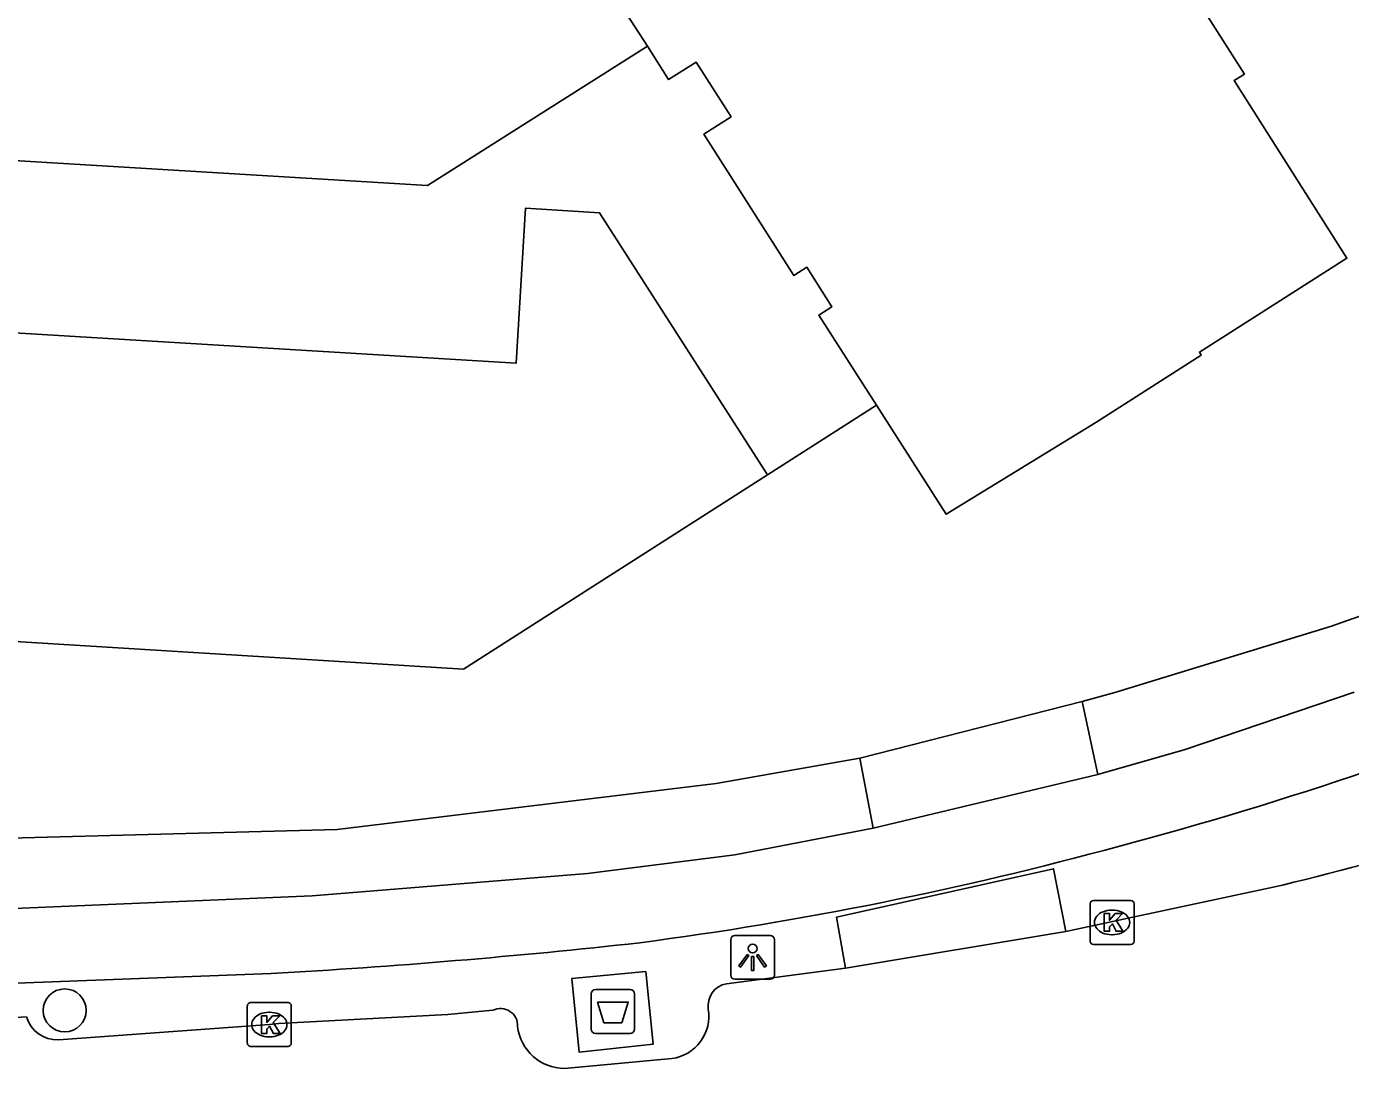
# Model space of a CAD drawing. Extents: x 157321 to 158827, y 386650 to 388532.
# Drawn here: x 158386.27 to 158416.41, y 387806.9 to 387830.62 of the extents above; entities that cross this region are included whole.
import ezdxf

# ---------------------------------------------------------------- set-up
doc = ezdxf.new("R2010")
doc.units = 0
for name, color, linetype in [('IMGEO_Afval_apart_plaats', 7, 'Continuous'), ('IMGEO_Berm_gesloten', 7, 'Continuous'), ('IMGEO_Boom', 7, 'Continuous'), ('IMGEO_Fietspad_open', 7, 'Continuous'), ('IMGEO_Kolk', 7, 'Continuous'), ('IMGEO_Lichtpunt', 7, 'Continuous'), ('IMGEO_Pand', 7, 'Continuous'), ('IMGEO_Pand_overbouw', 7, 'Continuous'), ('IMGEO_Rijbaan_lokaal_open', 7, 'Continuous'), ('IMGEO_Voetpad_open', 7, 'Continuous')]:
    doc.layers.add(name, color=color, linetype=linetype)

msp = doc.modelspace()

# ---------------------------------------------------------------- linework, layer by layer
at = {"layer": 'IMGEO_Afval_apart_plaats'}
for p, q in [((158399.122, 387807.798), (158399.122, 387808.598)), ((158399.122, 387808.598), (158399.122, 387807.798)), ((158399.222, 387808.698), (158400.012, 387808.698)), ((158400.012, 387808.698), (158399.222, 387808.698)), ((158400.112, 387808.598), (158400.112, 387807.798)), ((158400.112, 387807.798), (158400.112, 387808.598)), ((158400.012, 387807.698), (158399.222, 387807.698)), ((158399.222, 387807.698), (158400.012, 387807.698))]:
    msp.add_line(p, q, dxfattribs=at)
msp.add_lwpolyline([(158399.265, 387808.412), (158399.969, 387808.412), (158399.82, 387807.942), (158399.414, 387807.942), (158399.265, 387808.412)], dxfattribs=at)
for centre, start, end in [((158399.222, 387808.598), 90, 180), ((158399.222, 387808.598), 90, 180), ((158400.012, 387808.598), 0, 90), ((158400.012, 387808.598), 360, 90), ((158399.222, 387807.798), 180, 270), ((158399.222, 387807.798), 180, 270), ((158400.012, 387807.798), 270, 0), ((158400.012, 387807.798), 270, 0)]:
    msp.add_arc(centre, 0.1, start, end, dxfattribs=at)
at = {"layer": 'IMGEO_Berm_gesloten'}
for points in [[(158409.93, 387810.017), (158409.648, 387811.447), (158404.709, 387810.341), (158404.918, 387809.187)], [(158400.367, 387809.107), (158398.685, 387808.948), (158398.848, 387807.273), (158400.537, 387807.454), (158400.367, 387809.107)]]:
    msp.add_lwpolyline(points, dxfattribs=at)
at = {"layer": 'IMGEO_Boom'}
msp.add_circle((158387.135, 387808.222), 0.489, dxfattribs=at)
at = {"layer": 'IMGEO_Fietspad_open'}
for points in [[(158410.659, 387813.593), (158412.648, 387814.159), (158416.495, 387815.468)], [(158410.659, 387813.593), (158405.546, 387812.367)], [(158378.045, 387810.479), (158385.26, 387810.509), (158392.773, 387810.828), (158399.042, 387811.34), (158402.395, 387811.765), (158405.546, 387812.367)], [(158380.443, 387808.69), (158386.245, 387808.851), (158391.833, 387809.06)]]:
    msp.add_lwpolyline(points, dxfattribs=at)
for centre, radius, start, end in [((158388.999, 387895.382), 86.312, 284.85872, 292.73832), ((158389.565, 387890.914), 81.85, 277.48566, 285.27766), ((158382.776, 387968.144), 159.342, 273.25849, 276.288)]:
    msp.add_arc(centre, radius, start, end, dxfattribs=at)
at = {"layer": 'IMGEO_Kolk'}
for p, q in [((158410.485, 387809.799), (158410.485, 387810.651)), ((158410.56, 387810.725), (158411.412, 387810.725)), ((158411.486, 387810.651), (158411.486, 387809.799)), ((158410.973, 387810.505), (158410.998, 387810.505)), ((158411.412, 387809.725), (158410.56, 387809.725)), ((158410.996, 387809.945), (158410.971, 387809.945)), ((158391.294, 387807.473), (158391.294, 387808.325)), ((158391.369, 387808.399), (158392.221, 387808.399)), ((158392.295, 387808.325), (158392.295, 387807.473)), ((158391.782, 387808.179), (158391.807, 387808.179)), ((158391.805, 387807.619), (158391.78, 387807.619)), ((158392.221, 387807.399), (158391.369, 387807.399))]:
    msp.add_line(p, q, dxfattribs=at)
for points in [[(158410.485, 387809.799), (158410.485, 387810.651)], [(158410.56, 387810.725), (158411.412, 387810.725)], [(158411.486, 387810.651), (158411.486, 387809.799)], [(158410.806, 387810.425), (158410.929, 387810.425), (158410.929, 387810.274), (158411.059, 387810.425), (158411.223, 387810.425), (158411.077, 387810.274), (158411.23, 387810.025), (158411.078, 387810.025), (158410.993, 387810.189), (158410.929, 387810.122), (158410.929, 387810.025), (158410.806, 387810.025), (158410.806, 387810.425)], [(158411.412, 387809.725), (158410.56, 387809.725)], [(158391.294, 387807.473), (158391.294, 387808.325)], [(158391.369, 387808.399), (158392.221, 387808.399)], [(158392.295, 387808.325), (158392.295, 387807.473)], [(158391.615, 387808.099), (158391.738, 387808.099), (158391.738, 387807.948), (158391.868, 387808.099), (158392.032, 387808.099), (158391.886, 387807.948), (158392.039, 387807.699), (158391.887, 387807.699), (158391.802, 387807.863), (158391.738, 387807.796), (158391.738, 387807.699), (158391.615, 387807.699), (158391.615, 387808.099)], [(158392.221, 387807.399), (158391.369, 387807.399)]]:
    msp.add_lwpolyline(points, dxfattribs=at)
for centre, start, end in [((158410.562, 387810.649), 91.552, 178.448), ((158410.562, 387810.649), 91.552, 178.448), ((158411.41, 387810.649), 1.552, 88.448), ((158411.41, 387810.649), 1.552, 88.448), ((158410.562, 387809.801), 181.552, 268.448), ((158410.562, 387809.801), 181.552, 268.448), ((158411.41, 387809.801), 271.552, 358.448), ((158411.41, 387809.801), 271.552, 358.448), ((158391.371, 387808.323), 91.552, 178.448), ((158391.371, 387808.323), 91.552, 178.448), ((158392.219, 387808.323), 1.552, 88.448), ((158392.219, 387808.323), 1.552, 88.448), ((158391.371, 387807.475), 181.552, 268.448), ((158391.371, 387807.475), 181.552, 268.448), ((158392.219, 387807.475), 271.552, 358.448), ((158392.219, 387807.475), 271.552, 358.448)]:
    msp.add_arc(centre, 0.0765, start, end, dxfattribs=at)
for centre, major_axis, ratio, start_param, end_param in [((158410.972, 387810.225), (-0.387, 0.002), 0.722429, 4.712389, 7.853982), ((158410.997, 387810.225), (-0.39, 0.002), 0.717154, 1.570796, 4.712389), ((158391.781, 387807.899), (-0.387, 0.002), 0.722429, 4.712389, 7.853982), ((158391.806, 387807.899), (-0.39, 0.002), 0.717154, 1.570796, 4.712389)]:
    msp.add_ellipse(centre, major_axis=major_axis, ratio=ratio, start_param=start_param, end_param=end_param, dxfattribs=at)
at = {"layer": 'IMGEO_Lichtpunt'}
for p, q in [((158402.302, 387809.833), (158402.302, 387809.026)), ((158402.302, 387809.833), (158402.302, 387809.026)), ((158403.204, 387809.928), (158402.396, 387809.928)), ((158403.204, 387809.928), (158402.396, 387809.928)), ((158403.298, 387809.026), (158403.298, 387809.833)), ((158403.298, 387809.026), (158403.298, 387809.833)), ((158402.396, 387808.932), (158403.204, 387808.932)), ((158402.396, 387808.932), (158403.204, 387808.932))]:
    msp.add_line(p, q, dxfattribs=at)
for points in [[(158402.676, 387809.497), (158402.715, 387809.469), (158402.527, 387809.207), (158402.489, 387809.234), (158402.676, 387809.497)], [(158402.778, 387809.449), (158402.825, 387809.449), (158402.825, 387809.127), (158402.778, 387809.127), (158402.778, 387809.449)], [(158402.888, 387809.469), (158402.926, 387809.496), (158403.113, 387809.234), (158403.074, 387809.206), (158402.888, 387809.469)]]:
    msp.add_lwpolyline(points, dxfattribs=at)
msp.add_circle((158402.801, 387809.631), 0.0994, dxfattribs=at)
for centre, start, end in [((158402.396, 387809.833), 90, 180), ((158402.396, 387809.833), 90, 180), ((158403.204, 387809.833), 0, 90), ((158403.204, 387809.833), 0, 90), ((158402.396, 387809.026), 180, 270), ((158402.396, 387809.026), 180, 270), ((158403.204, 387809.026), 270, 0), ((158403.204, 387809.026), 270, 360)]:
    msp.add_arc(centre, 0.0946, start, end, dxfattribs=at)
at = {"layer": 'IMGEO_Pand'}
for points in [[(158400.404, 387830.172), (158399.648, 387831.351), (158397.999, 387833.955), (158407.137, 387839.783), (158409.718, 387835.736), (158409.954, 387835.886), (158414, 387829.539), (158413.764, 387829.389), (158416.334, 387825.347), (158412.972, 387823.209), (158413.015, 387823.142), (158410.614, 387821.605), (158407.209, 387819.518), (158405.618, 387822.002), (158404.309, 387824.053), (158404.605, 387824.241), (158404.035, 387825.139), (158403.74, 387824.951), (158401.686, 387828.169), (158402.31, 387828.567), (158401.512, 387829.81), (158400.887, 387829.413), (158400.404, 387830.172)], [(158369.383, 387824.654), (158372.05, 387824.493), (158397.414, 387822.956), (158397.626, 387826.485), (158399.31, 387826.378), (158403.136, 387820.418), (158396.214, 387815.994), (158382.44, 387816.841), (158382.342, 387815.343), (158371.527, 387815.988), (158371.63, 387817.705), (158369.218, 387817.849), (158368.905, 387817.868)]]:
    msp.add_lwpolyline(points, dxfattribs=at)
at = {"layer": 'IMGEO_Pand_overbouw'}
msp.add_lwpolyline([(158405.618, 387822.002), (158404.309, 387824.053), (158404.605, 387824.241), (158404.035, 387825.139), (158403.74, 387824.951), (158401.686, 387828.169), (158402.31, 387828.567), (158401.512, 387829.81), (158400.887, 387829.413), (158400.404, 387830.172), (158395.396, 387827), (158372.409, 387828.388), (158372.416, 387828.508), (158372.286, 387828.516), (158372.122, 387825.72), (158372.05, 387824.493), (158397.414, 387822.956), (158397.626, 387826.485), (158399.31, 387826.378), (158403.136, 387820.418)], close=True, dxfattribs=at)
at = {"layer": 'IMGEO_Rijbaan_lokaal_open'}
for points in [[(158414.862, 387811.076), (158409.93, 387810.017)], [(158409.93, 387810.017), (158404.918, 387809.187)], [(158404.918, 387809.187), (158402.205, 387808.829)], [(158396.888, 387808.224), (158395.861, 387808.128), (158392.014, 387807.923), (158391.795, 387807.898), (158386.992, 387807.551)], [(158386.265, 387808.073), (158385.295, 387808.012), (158380.44, 387807.874), (158372.194, 387807.87), (158371.241, 387807.888)], [(158400.963, 387807.124), (158398.515, 387806.899)]]:
    msp.add_lwpolyline(points, dxfattribs=at)
for centre, radius, start, end in [((158395.398, 387892.127), 83.355, 283.50379, 289.46551), ((158402.294, 387808.328), 0.509, 100.0623, 188.8062), ((158397.061, 387807.878), 0.387, 356.3436, 116.5131), ((158400.83, 387808.089), 0.974, 277.8413, 9.5012), ((158386.976, 387808.296), 0.745, 197.415, 271.2269), ((158398.528, 387807.988), 1.089, 187.1293, 269.3245)]:
    msp.add_arc(centre, radius, start, end, dxfattribs=at)
at = {"layer": 'IMGEO_Voetpad_open'}
for points in [[(158410.306, 387815.254), (158411.048, 387815.457), (158415.98, 387816.97)], [(158405.238, 387813.963), (158410.306, 387815.254)], [(158410.306, 387815.254), (158410.659, 387813.593)], [(158362.971, 387812.628), (158371.246, 387812.009), (158378.123, 387811.937), (158393.338, 387812.342), (158401.968, 387813.388), (158405.238, 387813.963)], [(158405.546, 387812.367), (158405.238, 387813.963)]]:
    msp.add_lwpolyline(points, dxfattribs=at)
msp.add_arc((158388.821, 387896.156), 83.714, 288.93106, 296.9439, dxfattribs=at)

doc.saveas('drawing.dxf')
